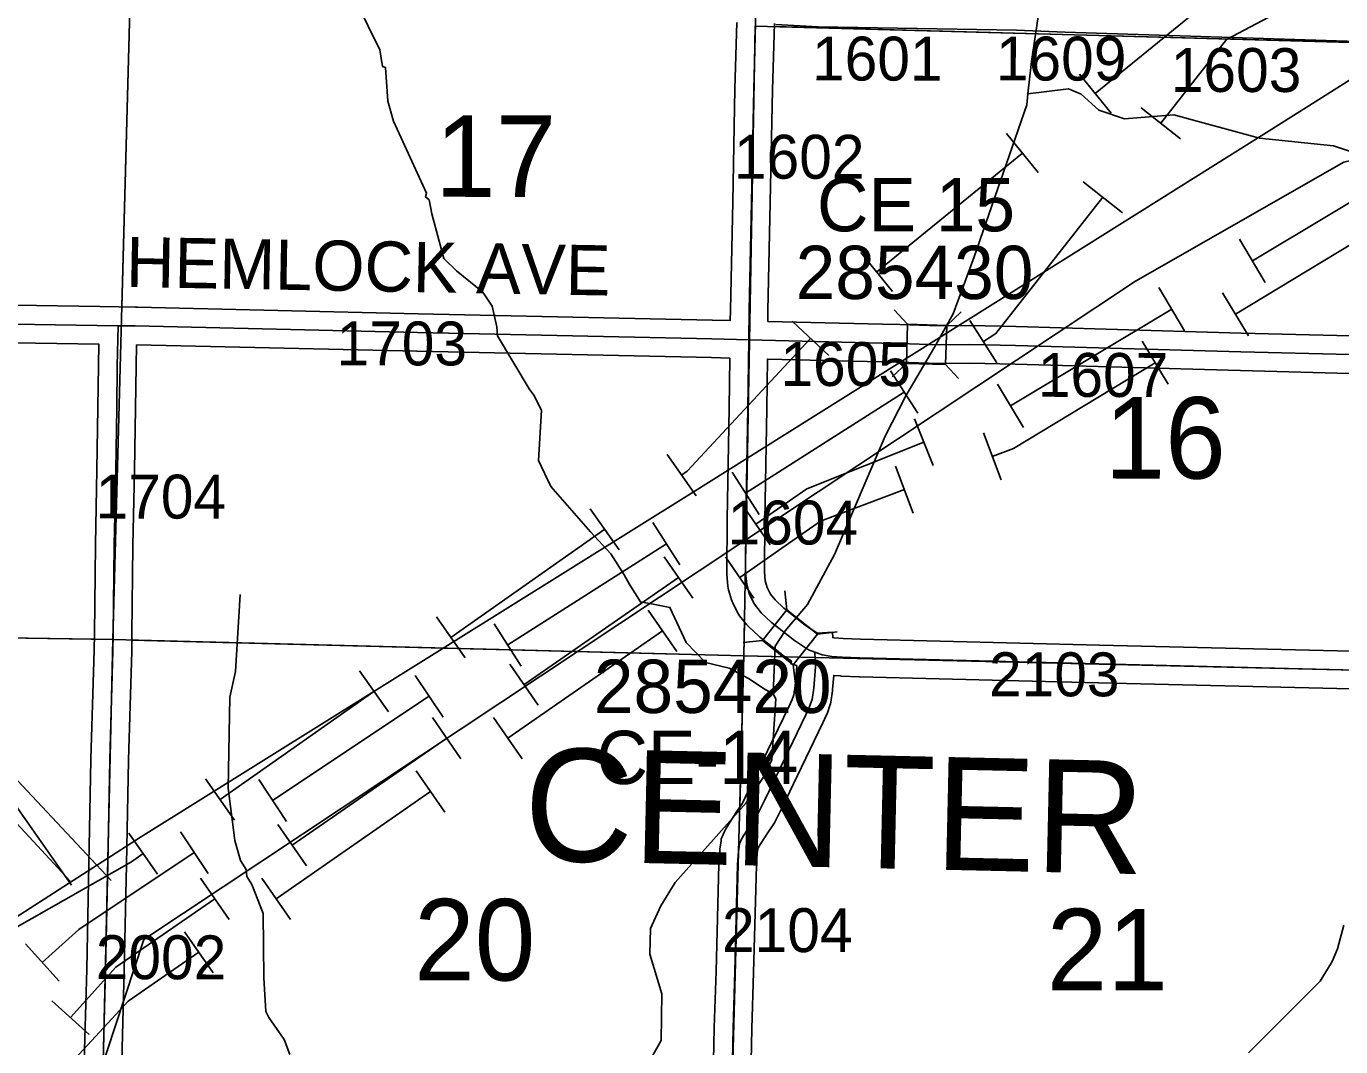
# Model space of a CAD drawing. Extents: x -132.8 to -73.3, y -60 to -26.
# Drawn here: x -97.235 to -95.138, y -48.633 to -47.005 of the extents above; entities that cross this region are included whole.
import ezdxf

# ---------------------------------------------------------------- set-up
doc = ezdxf.new("R2010")
doc.units = 0
for name, color, linetype in [('tdCoHydroRiver', 7, 'Continuous'), ('tdCoPipe', 7, 'Continuous'), ('tdCoPipe1', 7, 'Continuous'), ('tdCoPipe2', 7, 'Continuous'), ('tdCoPipe3', 7, 'Continuous'), ('tdCoPipe4', 7, 'Continuous'), ('tdCoSecRdNmbr', 7, 'Continuous'), ('tdCoSecRdTxt', 7, 'Continuous'), ('tdCoSecRteBand', 7, 'Continuous'), ('tdCoSecRteCL', 7, 'Continuous'), ('tdCoSectLine', 7, 'Continuous'), ('tdCoSectLinePart', 7, 'Continuous'), ('tdCoSectNmbr', 7, 'Continuous'), ('tdCoStrucSec', 7, 'Continuous'), ('tdCoStrucSecCoName', 7, 'Continuous'), ('tdCoStrucSecFHWANum', 7, 'Continuous'), ('tdCoSurfEarth', 7, 'Continuous'), ('tdCoSurfGravel', 7, 'Continuous'), ('tdCoSurfLNO', 7, 'Continuous'), ('tdCoTwpNameTxt', 7, 'Continuous')]:
    doc.layers.add(name, color=color, linetype=linetype)

msp = doc.modelspace()

# ---------------------------------------------------------------- linework, layer by layer
at = {"layer": 'tdCoHydroRiver'}
for points in [[(-95.4706, -46.4836), (-95.4759, -46.5103), (-95.4802, -46.5686), (-95.487, -46.5921), (-95.4953, -46.6077), (-95.5371, -46.6447), (-95.563, -46.6773), (-95.578, -46.718), (-95.5818, -46.7479), (-95.5942, -46.8107), (-95.5947, -46.8375), (-95.6052, -46.8846), (-95.6309, -47.0608), (-95.6368, -47.1127)], [(-96.0433, -48.0696), (-96.0558, -48.063), (-96.0823, -48.0451), (-96.1135, -48.0287), (-96.1512, -48.02), (-96.1821, -47.9878), (-96.2078, -47.932), (-96.2345, -47.9267), (-96.2549, -47.9232), (-96.2732, -47.8944), (-96.2808, -47.88), (-96.3022, -47.8464), (-96.3346, -47.8111), (-96.3978, -47.7388), (-96.4175, -47.6973), (-96.4127, -47.617), (-96.4248, -47.5931), (-96.4325, -47.5834), (-96.4828, -47.4988), (-96.4841, -47.4845), (-96.4913, -47.4513), (-96.5066, -47.4289), (-96.5485, -47.3949), (-96.5686, -47.3755), (-96.5876, -47.3041), (-96.5919, -47.2819), (-96.5981, -47.2771), (-96.5964, -47.2708), (-96.6492, -47.1561), (-96.658, -47.1244), (-96.6617, -47.0707), (-96.6664, -47.069), (-96.6705, -47.0421), (-96.7084, -46.9656)], [(-95.6368, -47.1127), (-95.6387, -47.13), (-95.7227, -47.3728), (-95.7561, -47.4635), (-95.7856, -47.5166), (-95.8314, -47.5945), (-95.8643, -47.6585), (-95.9456, -47.8476), (-95.9883, -47.9272), (-96.0239, -47.969), (-96.0402, -47.9939), (-96.0433, -48.0696)], [(-95.0882, -47.2157), (-95.1493, -47.1955), (-95.2674, -47.1835), (-95.4039, -47.146), (-95.4829, -47.1522), (-95.5237, -47.1387), (-95.5516, -47.1129), (-95.5719, -47.1046), (-95.6368, -47.1127)], [(-96.8144, -48.6449), (-96.8234, -48.6211), (-96.8479, -48.5859), (-96.8524, -48.5763), (-96.856, -48.5226), (-96.8571, -48.42), (-96.875, -48.3739), (-96.8827, -48.3611), (-96.884, -48.3501), (-96.8932, -48.3357), (-96.902, -48.3039), (-96.9129, -48.2201), (-96.9098, -48.075), (-96.9011, -48.0342), (-96.8938, -47.9113)], [(-96.0433, -48.0696), (-96.0388, -48.0776), (-96.0455, -48.1752), (-96.0571, -48.2002), (-96.0864, -48.2438), (-96.1995, -48.3707), (-96.2224, -48.4081), (-96.2389, -48.4441), (-96.2398, -48.4851), (-96.2206, -48.5486), (-96.2221, -48.6227), (-96.2648, -48.6991), (-96.3201, -48.7784), (-96.3748, -48.8293), (-96.4455, -48.8893), (-96.5208, -48.9429), (-96.5495, -48.9565), (-96.5687, -48.9687), (-96.5737, -48.9813), (-96.5775, -49.0143), (-96.6954, -49.1443), (-96.713, -49.155)], [(-95.1326, -48.4389), (-95.1428, -48.4765), (-95.1511, -48.4969), (-95.1707, -48.528), (-95.2851, -48.6423)]]:
    msp.add_lwpolyline(points, dxfattribs=at)
at = {"layer": 'tdCoPipe'}
msp.add_line((-97.9808, -47.2094), (-97.1626, -48.375), dxfattribs=at)
for points in [[(-106.6671, -54.5571), (-105.9708, -54.1237), (-105.1671, -53.5295), (-104.7705, -53.2433), (-104.207, -53.0398), (-103.8541, -52.8361), (-102.6036, -52.052), (-101.9951, -51.5911), (-101.0346, -50.8708), (-100.5591, -50.5484), (-99.9189, -50.1059), (-99.1723, -49.6596), (-98.159, -49.0099), (-97.0524, -48.2985), (-96.1735, -47.7494), (-95.252, -47.1714), (-94.4582, -46.6704), (-93.6194, -46.1166), (-93.0613, -45.7699), (-92.2048, -45.2362), (-91.3609, -44.7342), (-90.4726, -44.2091)], [(-104.0512, -52.9653), (-103.1005, -52.5469), (-102.2605, -52.0468), (-101.6377, -51.5722), (-101.3527, -51.3513), (-100.9553, -51.3392), (-100.4576, -50.8006), (-100.1432, -50.6121), (-99.4978, -50.3207), (-98.9211, -50.0559), (-98.2327, -49.6124), (-97.5744, -49.1683), (-97.1816, -48.87), (-97.0475, -48.4615), (-95.4651, -47.4116), (-95.1326, -47.2214), (-94.8143, -47.1462), (-94.7069, -46.9834)]]:
    msp.add_lwpolyline(points, dxfattribs=at)
at = {"layer": 'tdCoPipe1'}
for p, q in [((-95.5547, -47.0811), (-95.504, -47.1432)), ((-95.6709, -47.176), (-95.6202, -47.2381)), ((-95.9033, -47.3657), (-95.8526, -47.4278)), ((-96.0131, -47.4754), (-95.9543, -47.53)), ((-96.2123, -47.6881), (-96.1662, -47.7537)), ((-96.335, -47.7744), (-96.2889, -47.84)), ((-96.5805, -47.9469), (-96.5344, -48.0125)), ((-96.7032, -48.0331), (-96.6571, -48.0987)), ((-96.9487, -48.2056), (-96.9026, -48.2712)), ((-97.0714, -48.2918), (-97.0253, -48.3574))]:
    msp.add_line(p, q, dxfattribs=at)
for points in [[(-95.2857, -46.9394), (-95.3791, -46.9895), (-95.5294, -47.1122)], [(-95.6456, -47.207), (-95.878, -47.3967)], [(-95.9837, -47.5027), (-96.1802, -47.7146), (-96.1893, -47.7209)], [(-96.312, -47.8072), (-96.5574, -47.9797)], [(-96.6802, -48.0659), (-96.9256, -48.2384)], [(-97.0993, -48.3674), (-97.3049, -48.1489)], [(-97.0483, -48.3246), (-97.0671, -48.3378), (-97.3081, -48.4745)]]:
    msp.add_lwpolyline(points, dxfattribs=at)
at = {"layer": 'tdCoPipe2'}
for p, q in [((-95.4562, -47.1348), (-95.3932, -47.1842)), ((-95.5488, -47.2528), (-95.4857, -47.3023)), ((-95.7293, -47.4739), (-95.6862, -47.5415)), ((-95.8558, -47.5546), (-95.8126, -47.6222)), ((-96.1087, -47.7159), (-96.0656, -47.7835)), ((-96.2351, -47.7966), (-96.192, -47.8642)), ((-96.4881, -47.9579), (-96.445, -48.0255)), ((-96.6143, -48.0404), (-96.5699, -48.1071)), ((-96.864, -48.2066), (-96.8196, -48.2734)), ((-96.9889, -48.2898), (-96.9445, -48.3565)), ((-97.2361, -48.4688), (-97.1824, -48.5283))]:
    msp.add_line(p, q, dxfattribs=at)
for points in [[(-95.2048, -46.9651), (-95.3198, -47.0256), (-95.4247, -47.1595)], [(-95.5172, -47.2775), (-95.6877, -47.4949), (-95.7077, -47.5077)], [(-95.8342, -47.5884), (-96.0871, -47.7497)], [(-96.2136, -47.8304), (-96.4665, -47.9917)], [(-96.5921, -48.0737), (-96.8418, -48.24)], [(-97.1647, -48.3688), (-97.3686, -48.1488)], [(-96.9667, -48.3231), (-97.1508, -48.4457), (-97.2093, -48.4985)]]:
    msp.add_lwpolyline(points, dxfattribs=at)
at = {"layer": 'tdCoPipe3'}
for p, q in [((-95.2992, -47.3446), (-95.258, -47.4133)), ((-95.4279, -47.4216), (-95.3867, -47.4904)), ((-95.6852, -47.5758), (-95.644, -47.6446)), ((-95.8175, -47.631), (-95.7879, -47.7055)), ((-96.0937, -47.766), (-96.048, -47.8319)), ((-96.217, -47.8514), (-96.1713, -47.9173)), ((-96.4636, -48.0222), (-96.418, -48.0881)), ((-96.5869, -48.1076), (-96.5413, -48.1735)), ((-96.8336, -48.2784), (-96.7879, -48.3443)), ((-96.9569, -48.3638), (-96.9112, -48.4297)), ((-97.194, -48.5593), (-97.1346, -48.6131))]:
    msp.add_line(p, q, dxfattribs=at)
for points in [[(-95.0212, -47.2248), (-95.2786, -47.3789)], [(-95.4073, -47.456), (-95.6646, -47.6102)], [(-95.8027, -47.6683), (-95.9897, -47.7428), (-96.0708, -47.799)], [(-96.1941, -47.8844), (-96.4408, -48.0552)], [(-96.5641, -48.1406), (-96.8107, -48.3114)], [(-96.934, -48.3968), (-97.0918, -48.506), (-97.1643, -48.5862)]]:
    msp.add_lwpolyline(points, dxfattribs=at)
at = {"layer": 'tdCoPipe4'}
for p, q in [((-95.3262, -47.4298), (-95.2848, -47.4984)), ((-95.4546, -47.5073), (-95.4132, -47.5759)), ((-95.7078, -47.6534), (-95.6794, -47.7283)), ((-95.8481, -47.7064), (-95.8197, -47.7814)), ((-96.1195, -47.851), (-96.0738, -47.9169)), ((-96.2428, -47.9364), (-96.1971, -48.0023)), ((-96.4893, -48.1073), (-96.4436, -48.1732)), ((-96.6126, -48.1928), (-96.5669, -48.2587)), ((-96.8591, -48.3637), (-96.8135, -48.4296)), ((-96.9824, -48.4492), (-96.9368, -48.5151))]:
    msp.add_line(p, q, dxfattribs=at)
for points in [[(-95.0487, -47.309), (-95.3055, -47.4641)], [(-95.4339, -47.5416), (-95.6599, -47.6781), (-95.6936, -47.6909)], [(-95.8339, -47.7439), (-95.9675, -47.7944), (-96.0966, -47.8839)], [(-96.2199, -47.9694), (-96.4665, -48.1403)], [(-96.5898, -48.2257), (-96.8363, -48.3967)], [(-96.9596, -48.4821), (-97.072, -48.5601), (-97.183, -48.6796)]]:
    msp.add_lwpolyline(points, dxfattribs=at)
at = {"layer": 'tdCoSecRteBand'}
for points in [[(-97.5555, -47.4451), (-97.1173, -47.452), (-97.1172, -47.4518), (-97.0874, -47.4525), (-97.0606, -47.4529), (-97.0605, -47.4529), (-97.0605, -47.4529), (-97.0575, -47.453), (-97.0575, -47.453), (-96.6098, -47.4633), (-96.1403, -47.4734), (-96.1403, -47.4734), (-96.1402, -47.4734), (-96.1117, -47.4741), (-96.1115, -47.4579), (-96.1115, -47.4578), (-96.1115, -47.4577), (-96.1078, -47.2846), (-96.1041, -47.1048), (-96.1041, -47.1047), (-96.1041, -47.1046), (-96.1013, -46.999)], [(-96.0413, -47.0005), (-96.0441, -47.1061), (-96.0478, -47.2858), (-96.0478, -47.2858), (-96.0478, -47.2859), (-96.0515, -47.4588), (-96.0517, -47.4752), (-96.0517, -47.4756), (-95.869, -47.4801), (-95.8411, -47.4808), (-95.841, -47.4808), (-95.8409, -47.4808), (-95.7781, -47.4828), (-95.7302, -47.4823), (-95.7297, -47.4823), (-95.7293, -47.4823), (-95.6558, -47.4838), (-95.6556, -47.4838), (-95.6555, -47.4838), (-95.2963, -47.4941), (-95.1222, -47.4986), (-95.1216, -47.4986), (-95.1211, -47.4986), (-95.1107, -47.4993)], [(-97.1488, -48.9576), (-97.1465, -48.8478), (-97.1465, -48.8478), (-97.1465, -48.8478), (-97.1428, -48.6751), (-97.1428, -48.6751), (-97.1428, -48.675), (-97.1384, -48.5091), (-97.1349, -48.341), (-97.1317, -48.1744), (-97.1317, -48.1742), (-97.1317, -48.174), (-97.1265, -48), (-97.1262, -47.9741), (-97.1246, -47.832), (-97.1246, -47.8319), (-97.1246, -47.8318), (-97.1221, -47.7123), (-97.1206, -47.6132), (-97.1196, -47.5459), (-97.1196, -47.5457), (-97.1196, -47.5456), (-97.1188, -47.512), (-97.5565, -47.505)], [(-96.141, -48.7837), (-96.1371, -48.6025), (-96.1371, -48.6024), (-96.1371, -48.6022), (-96.1343, -48.5125), (-96.1299, -48.3414), (-96.1299, -48.3408), (-96.1298, -48.3401), (-96.1284, -48.3194), (-96.1283, -48.3184), (-96.1281, -48.3173), (-96.1264, -48.305), (-96.1259, -48.3013), (-96.1245, -48.2978), (-96.121, -48.2894), (-96.12, -48.287), (-96.1187, -48.2849), (-96.1039, -48.2612), (-96.1035, -48.2606), (-96.1031, -48.2601), (-96.0928, -48.2452), (-96.0835, -48.226), (-96.052, -48.1608), (-96.0183, -48.0904), (-96.0129, -48.0789), (-96.0103, -48.0715), (-96.0082, -48.0572), (-96.0057, -48.0262), (-96.0058, -48.0248), (-96.0153, -48.0213), (-96.014, -48.0177), (-96.0259, -48.0098), (-96.0269, -48.0091), (-96.0279, -48.0083), (-96.0644, -47.9792), (-96.0653, -47.9785), (-96.0661, -47.9778), (-96.0826, -47.9625), (-96.0844, -47.9608), (-96.0858, -47.959), (-96.0967, -47.9452), (-96.0986, -47.9428), (-96.0999, -47.9401), (-96.1076, -47.9248), (-96.1088, -47.9223), (-96.1095, -47.9198), (-96.1142, -47.9037), (-96.115, -47.901), (-96.1153, -47.8981), (-96.117, -47.8793), (-96.1172, -47.8779), (-96.1171, -47.8764), (-96.1167, -47.7913), (-96.1167, -47.7911), (-96.1167, -47.791), (-96.1134, -47.614), (-96.1124, -47.5341), (-96.1128, -47.5341), (-96.1417, -47.5334), (-96.6111, -47.5233), (-96.6112, -47.5233), (-96.6112, -47.5233), (-97.0588, -47.513), (-97.0596, -47.5469), (-97.0606, -47.6141), (-97.0606, -47.6141), (-97.0606, -47.6141), (-97.0621, -47.7132), (-97.0621, -47.7133), (-97.0621, -47.7134), (-97.0646, -47.8329), (-97.0662, -47.9748), (-97.0665, -48.0009), (-97.0666, -48.0012), (-97.0666, -48.0015), (-97.0717, -48.1757), (-97.0749, -48.3422), (-97.0749, -48.3422), (-97.0749, -48.3423), (-97.0784, -48.5104), (-97.0784, -48.5105), (-97.0784, -48.5106), (-97.0828, -48.6765)], [(-95.1243, -47.5585), (-95.2978, -47.5541), (-95.2979, -47.5541), (-95.2979, -47.5541), (-95.6571, -47.5438), (-95.73, -47.5423), (-95.7781, -47.5428), (-95.7788, -47.5428), (-95.7794, -47.5428), (-95.8427, -47.5408), (-95.8705, -47.5401), (-96.0525, -47.5356), (-96.0535, -47.6148), (-96.0535, -47.6149), (-96.0535, -47.615), (-96.0567, -47.7919), (-96.0571, -47.8753), (-96.0558, -47.8897), (-96.0527, -47.9003), (-96.0476, -47.9105), (-96.0401, -47.92), (-96.0262, -47.933), (-95.9915, -47.9606), (-95.9734, -47.9726), (-95.9725, -47.973), (-95.9487, -47.9716), (-95.9482, -47.9799), (-95.9461, -47.9802), (-95.9314, -47.9815), (-95.904, -47.9825), (-95.5227, -47.9921), (-95.1207, -48.0018)], [(-95.1218, -48.0618), (-95.5241, -48.0521), (-95.5241, -48.0521), (-95.5242, -48.0521), (-95.9057, -48.0424), (-95.9058, -48.0424), (-95.9059, -48.0424), (-95.9343, -48.0414), (-95.9351, -48.0414), (-95.9359, -48.0413), (-95.9466, -48.0404), (-95.9484, -48.063), (-95.9485, -48.064), (-95.9487, -48.0651), (-95.9514, -48.0831), (-95.9518, -48.0857), (-95.9527, -48.0883), (-95.9566, -48.0999), (-95.9571, -48.1015), (-95.9579, -48.103), (-95.964, -48.1161), (-95.9641, -48.1161), (-95.9641, -48.1162), (-95.9979, -48.1868), (-95.9979, -48.1868), (-95.9979, -48.1868), (-96.0295, -48.2522), (-96.0295, -48.2522), (-96.0296, -48.2523), (-96.0399, -48.2735), (-96.0409, -48.2755), (-96.0422, -48.2774), (-96.0534, -48.2936), (-96.0665, -48.3146), (-96.0675, -48.3171), (-96.0686, -48.3247), (-96.0699, -48.3437), (-96.0744, -48.5141), (-96.0744, -48.5142), (-96.0744, -48.5143), (-96.0771, -48.6039), (-96.081, -48.785)]]:
    msp.add_lwpolyline(points, dxfattribs=at)
at = {"layer": 'tdCoSecRteCL'}
for points in [[(-96.0821, -47.5049), (-96.0815, -47.4583), (-96.0778, -47.2852), (-96.0741, -47.1054), (-96.0713, -46.9997), (-96.0696, -46.9375), (-96.0664, -46.7725), (-96.0661, -46.7543)], [(-98.0249, -47.4654), (-97.9661, -47.4672), (-97.556, -47.475), (-97.088, -47.4825)], [(-97.1195, -48.9881), (-97.1165, -48.8484), (-97.1128, -48.6758), (-97.1084, -48.5098), (-97.1049, -48.3416), (-97.1017, -48.1749), (-97.0965, -48.0006), (-97.0962, -47.9744), (-97.0946, -47.8324), (-97.0921, -47.7128), (-97.0906, -47.6137), (-97.0896, -47.5463), (-97.088, -47.4825)], [(-97.088, -47.4825), (-97.061, -47.4829), (-96.6105, -47.4933), (-96.141, -47.5034), (-96.0821, -47.5049)], [(-95.9769, -48.0033), (-95.987, -47.9996), (-96.0092, -47.9848), (-96.0457, -47.9557), (-96.0622, -47.9404), (-96.0731, -47.9266), (-96.0807, -47.9113), (-96.0854, -47.8953), (-96.0871, -47.8766), (-96.0867, -47.7915), (-96.0835, -47.6144), (-96.0821, -47.5049)], [(-96.0821, -47.5049), (-95.8698, -47.5101), (-95.8418, -47.5108), (-95.7784, -47.5128), (-95.7299, -47.5123), (-95.6564, -47.5138), (-95.2971, -47.5241), (-95.123, -47.5286), (-95.1072, -47.5295), (-95.0934, -47.531), (-95.0813, -47.5326)], [(-96.1166, -49.0072), (-96.1155, -48.9501), (-96.111, -48.7844), (-96.1071, -48.6031), (-96.1044, -48.5134), (-96.0999, -48.3422), (-96.0984, -48.3215), (-96.0967, -48.3092), (-96.0933, -48.3008), (-96.0785, -48.2771), (-96.0669, -48.2603), (-96.0565, -48.2391), (-96.0249, -48.1738), (-95.9912, -48.1033), (-95.985, -48.0902), (-95.9811, -48.0786), (-95.9783, -48.0606), (-95.9756, -48.0266), (-95.9769, -48.0033)], [(-95.9769, -48.0033), (-95.9651, -48.0075), (-95.9498, -48.01), (-95.9333, -48.0115), (-95.9049, -48.0125), (-95.5234, -48.0221), (-95.0913, -48.0326)]]:
    msp.add_lwpolyline(points, dxfattribs=at)
at = {"layer": 'tdCoSectLine'}
for points in [[(-97.0967, -47.9833), (-97.0697, -46.9787)], [(-96.0899, -48.0091), (-96.0718, -47.0044)], [(-96.0718, -47.0044), (-95.0729, -47.0319)], [(-98.0356, -47.9686), (-97.0967, -47.9833)], [(-97.1198, -48.9881), (-97.0967, -47.9833)], [(-97.0967, -47.9833), (-96.0899, -48.0091)], [(-96.117, -49.0072), (-96.0899, -48.0091)], [(-96.0899, -48.0091), (-95.0916, -48.0326)]]:
    msp.add_lwpolyline(points, dxfattribs=at)
at = {"layer": 'tdCoSectLinePart'}
for points in [[(-97.0824, -47.4526), (-97.0697, -46.9787)], [(-96.0415, -47.0052), (-95.1026, -47.031)], [(-96.0899, -48.0091), (-96.0889, -47.9552)], [(-98.0056, -47.9691), (-97.1266, -47.9828)], [(-97.0667, -47.9841), (-96.0899, -48.0091)], [(-96.0964, -48.2501), (-96.0899, -48.0091)], [(-96.0899, -48.0091), (-96.0248, -48.0107)]]:
    msp.add_lwpolyline(points, dxfattribs=at)
at = {"layer": 'tdCoStrucSec'}
for points in [[(-95.8502, -47.4571), (-95.8288, -47.4799), (-95.7663, -47.4819)], [(-95.7435, -47.4605), (-95.7663, -47.4819), (-95.7682, -47.5444)], [(-95.8535, -47.5639), (-95.8307, -47.5425), (-95.8288, -47.4799)], [(-95.7473, -47.5667), (-95.7682, -47.5444), (-95.8307, -47.5425)], [(-96.0246, -47.9052), (-96.0212, -47.9356), (-95.9723, -47.9746)], [(-96.0913, -47.988), (-96.0602, -47.9845), (-96.0212, -47.9356)], [(-95.9412, -47.9711), (-95.9723, -47.9746), (-96.0113, -48.0235)], [(-96.0078, -48.0546), (-96.0113, -48.0235), (-96.0602, -47.9845)]]:
    msp.add_lwpolyline(points, dxfattribs=at)
at = {"layer": 'tdCoSurfEarth'}
for points in [[(-97.1195, -48.9881), (-97.1165, -48.8484), (-97.1128, -48.6758), (-97.1084, -48.5098), (-97.1049, -48.3416), (-97.1017, -48.1749), (-97.0965, -48.0006), (-97.0962, -47.9744), (-97.0946, -47.8324), (-97.0921, -47.7128), (-97.0906, -47.6137), (-97.0896, -47.5463), (-97.088, -47.4825)], [(-95.8698, -47.5101), (-95.8418, -47.5108), (-95.7784, -47.5128), (-95.7299, -47.5123), (-95.6564, -47.5138), (-95.2971, -47.5241), (-95.123, -47.5286), (-95.1072, -47.5295), (-95.0934, -47.531), (-95.0813, -47.5326)]]:
    msp.add_lwpolyline(points, dxfattribs=at)
at = {"layer": 'tdCoSurfGravel'}
msp.add_line((-96.0821, -47.5049), (-95.8698, -47.5101), dxfattribs=at)
for points in [[(-96.0821, -47.5049), (-96.0815, -47.4583), (-96.0778, -47.2852), (-96.0741, -47.1054), (-96.0713, -46.9997)], [(-98.0249, -47.4654), (-97.9661, -47.4672), (-97.556, -47.475), (-97.088, -47.4825), (-97.061, -47.4829), (-96.6105, -47.4933), (-96.141, -47.5034), (-96.0821, -47.5049)], [(-95.9769, -48.0033), (-95.987, -47.9996), (-96.0092, -47.9848), (-96.0457, -47.9557), (-96.0622, -47.9404), (-96.0731, -47.9266), (-96.0807, -47.9113), (-96.0854, -47.8953), (-96.0871, -47.8766), (-96.0867, -47.7915), (-96.0835, -47.6144), (-96.0821, -47.5049)], [(-96.1166, -49.0072), (-96.1155, -48.9501), (-96.111, -48.7844), (-96.1071, -48.6031), (-96.1044, -48.5134), (-96.0999, -48.3422), (-96.0984, -48.3215), (-96.0967, -48.3092), (-96.0933, -48.3008), (-96.0785, -48.2771), (-96.0669, -48.2603), (-96.0565, -48.2391), (-96.0249, -48.1738), (-95.9912, -48.1033), (-95.985, -48.0902), (-95.9811, -48.0786), (-95.9783, -48.0606), (-95.9756, -48.0266), (-95.9769, -48.0033)], [(-95.9769, -48.0033), (-95.9651, -48.0075), (-95.9498, -48.01), (-95.9333, -48.0115), (-95.9049, -48.0125), (-95.5234, -48.0221), (-95.0913, -48.0326), (-95.0664, -48.0332), (-94.5976, -48.0443), (-94.1237, -48.0531), (-94.0844, -48.0541)]]:
    msp.add_lwpolyline(points, dxfattribs=at)
at = {"layer": 'tdCoSurfLNO'}
for p, q in [((-96.0387, -47.0019), (-95.9714, -47.0056)), ((-95.9714, -47.0056), (-95.6548, -47.0111)), ((-95.6548, -47.0111), (-95.5773, -47.0143)), ((-95.5773, -47.0143), (-95.111, -47.0288))]:
    msp.add_line(p, q, dxfattribs=at)

# ---------------------------------------------------------------- texts
at = {"layer": 'tdCoSecRdNmbr'}
for s, rotation, p in [('1601', 359.9278, (-95.9812, -47.0912)), ('1609', 359.9278, (-95.6879, -47.0912)), ('1603', 359.9275, (-95.4088, -47.1094)), ('1602', 359.9276, (-96.1058, -47.2478)), ('1703', 359.9271, (-96.7399, -47.5456)), ('1605', 359.9279, (-96.0316, -47.5785)), ('1607', 359.9279, (-95.621, -47.5959)), ('1704', 359.9268, (-97.1243, -47.79)), ('1604', 359.9275, (-96.1159, -47.8314)), ('2103', 359.9278, (-95.6989, -48.0735)), ('2104', 359.9276, (-96.1248, -48.4816)), ('2002', 359.9268, (-97.1239, -48.5249))]:
    msp.add_text(s, height=0.07, rotation=rotation, dxfattribs=at).set_placement(p)
at = {"layer": 'tdCoSecRdTxt'}
msp.add_text('HEMLOCK AVE', height=0.08, rotation=358.9758, dxfattribs=at).set_placement((-97.0762, -47.4206))
at = {"layer": 'tdCoSectNmbr'}
for s, rotation, p in [('17', 359.9271, (-96.5827, -47.2768)), ('16', 359.9278, (-95.5145, -47.7262)), ('20', 359.9271, (-96.6161, -48.5269)), ('21', 359.9278, (-95.6068, -48.5426))]:
    msp.add_text(s, height=0.13, rotation=rotation, dxfattribs=at).set_placement(p)
at = {"layer": 'tdCoStrucSecCoName'}
for s, p in [('CE 15', (-95.9733, -47.3319)), ('CE-14', (-96.3251, -48.2137))]:
    msp.add_text(s, height=0.085, dxfattribs=at).set_placement(p)
at = {"layer": 'tdCoStrucSecFHWANum'}
for s, p in [('285430', (-96.0073, -47.4399)), ('285420', (-96.3293, -48.1003))]:
    msp.add_text(s, height=0.085, dxfattribs=at).set_placement(p)
at = {"layer": 'tdCoTwpNameTxt'}
msp.add_text('CENTER', height=0.18, rotation=358.7157, dxfattribs=at).set_placement((-96.4421, -48.3354))

doc.saveas('drawing.dxf')
